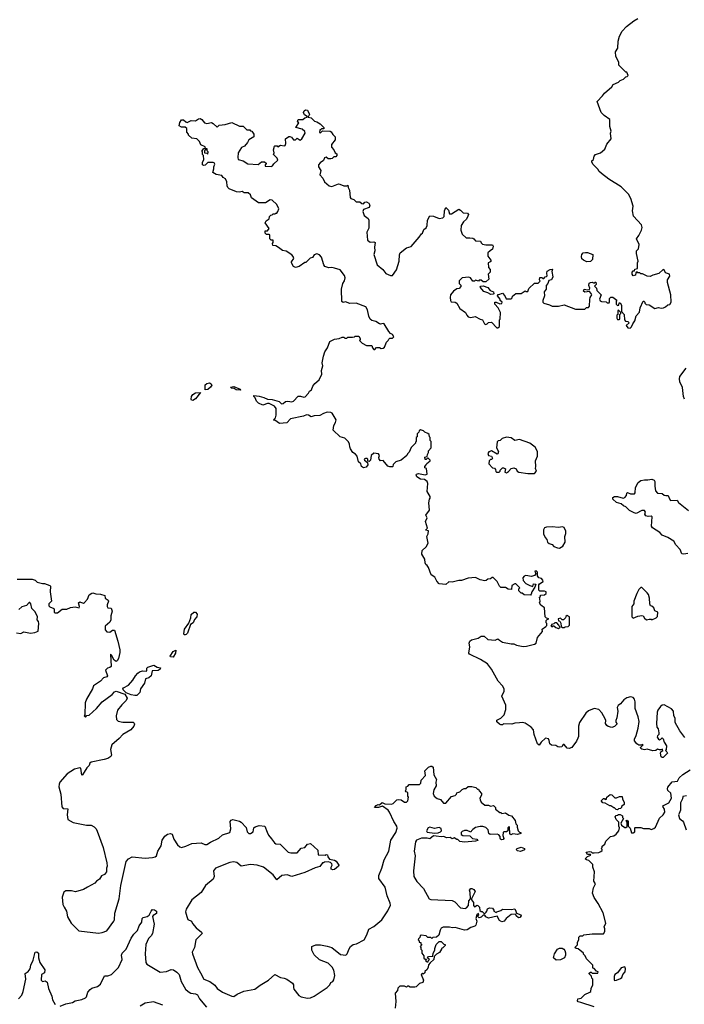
# Model space of a CAD drawing. Extents: x 2087054 to 2277909, y 548907 to 753496.
# Tile 365 of 444: x 2210331 to 2217451, y 622346 to 632890. Entities that reach past the tile are written whole.
import ezdxf

# ---------------------------------------------------------------- set-up
doc = ezdxf.new("R2010")
doc.units = 0

msp = doc.modelspace()

# ---------------------------------------------------------------- linework, layer by layer
at = {"layer": '0CON20XD'}
for points in [[(2216574, 632076), (2216595, 632102), (2216675, 632170), (2216690, 632195), (2216747, 632223), (2216765, 632240), (2216798, 632252), (2216825, 632280), (2216838, 632282), (2216848, 632292), (2216835, 632330), (2216825, 632330), (2216750, 632405), (2216748, 632435), (2216718, 632495), (2216713, 632545), (2216738, 632585), (2216741, 632659), (2216758, 632715), (2216785, 632768), (2216832, 632818), (2216912, 632878), (2216955, 632903)], [(2212288, 631492), (2212305, 631510), (2212320, 631510), (2212320, 631495), (2212310, 631485), (2212310, 631465), (2212335, 631460), (2212345, 631450), (2212350, 631475), (2212340, 631485), (2212338, 631508), (2212320, 631510), (2212318, 631528), (2212271, 631551), (2212257, 631587), (2212230, 631615), (2212175, 631620), (2212140, 631655), (2212140, 631665), (2212120, 631685), (2212120, 631725), (2212105, 631740), (2212065, 631740), (2212040, 631755), (2212045, 631790), (2212063, 631817), (2212087, 631817), (2212110, 631795), (2212125, 631790), (2212168, 631812), (2212215, 631808), (2212245, 631828), (2212265, 631832), (2212283, 631823), (2212310, 631785), (2212335, 631780), (2212385, 631790), (2212405, 631780), (2212445, 631740), (2212468, 631762), (2212532, 631768), (2212605, 631790), (2212685, 631750), (2212725, 631750), (2212765, 631710), (2212795, 631710), (2212805, 631700), (2212818, 631698), (2212840, 631665), (2212840, 631635), (2212787, 631603), (2212772, 631575), (2212738, 631535), (2212707, 631523), (2212672, 631465), (2212668, 631415), (2212672, 631395), (2212725, 631378), (2212775, 631348), (2212885, 631338), (2212923, 631367), (2212955, 631370), (2212970, 631355), (2212970, 631345), (2212960, 631335), (2212962, 631322), (2213025, 631320), (2213040, 631325), (2213055, 631348), (2213098, 631385), (2213089, 631409), (2213050, 631445), (2213058, 631465), (2213050, 631495), (2213060, 631535), (2213065, 631540), (2213088, 631538), (2213095, 631530), (2213125, 631548), (2213165, 631540), (2213176, 631544), (2213182, 631565), (2213180, 631615), (2213215, 631638), (2213225, 631640), (2213243, 631633), (2213265, 631603), (2213285, 631603), (2213305, 631622), (2213335, 631600), (2213355, 631613), (2213389, 631675), (2213384, 631694), (2213358, 631718), (2213290, 631735), (2213320, 631785), (2213308, 631798), (2213315, 631820), (2213365, 631820), (2213385, 631840), (2213410, 631845), (2213410, 631855), (2213383, 631873), (2213373, 631895), (2213380, 631915), (2213394, 631926), (2213415, 631923), (2213437, 631875), (2213430, 631860), (2213420, 631855), (2213420, 631845), (2213455, 631840), (2213490, 631805), (2213515, 631798), (2213550, 631775), (2213590, 631735), (2213588, 631722), (2213565, 631720), (2213555, 631710), (2213545, 631710), (2213542, 631682), (2213555, 631680), (2213575, 631700), (2213656, 631696), (2213669, 631689), (2213685, 631660), (2213710, 631635), (2213710, 631605), (2213672, 631555), (2213672, 631525), (2213697, 631497), (2213710, 631465), (2213728, 631455), (2213730, 631435), (2213717, 631423), (2213698, 631422), (2213677, 631403), (2213665, 631400), (2213635, 631400), (2213615, 631418), (2213595, 631410), (2213586, 631384), (2213551, 631359), (2213533, 631335), (2213532, 631315), (2213557, 631275), (2213548, 631228), (2213578, 631195), (2213598, 631155), (2213645, 631110), (2213675, 631103), (2213745, 631132), (2213762, 631128), (2213805, 631110), (2213835, 631110), (2213848, 631118), (2213850, 631095), (2213866, 631066), (2213872, 630985), (2213880, 630975), (2213910, 630965), (2213935, 630940), (2213975, 630940), (2213995, 630922), (2214015, 630920), (2214030, 630935), (2214045, 630940), (2214072, 630925), (2214082, 630905), (2214075, 630878), (2214015, 630858), (2214008, 630835), (2214020, 630795), (2214065, 630760), (2214072, 630742), (2214073, 630657), (2214050, 630615), (2214058, 630528), (2214085, 630508), (2214125, 630512), (2214140, 630505), (2214133, 630455), (2214137, 630415), (2214124, 630376), (2214160, 630265), (2214220, 630215), (2214253, 630173), (2214305, 630152), (2214325, 630150), (2214367, 630213), (2214396, 630304), (2214399, 630371), (2214408, 630395), (2214475, 630447), (2214525, 630462), (2214610, 630560), (2214635, 630598), (2214646, 630604), (2214662, 630645), (2214685, 630662), (2214697, 630685), (2214701, 630745), (2214725, 630790), (2214765, 630788), (2214825, 630762), (2214865, 630770), (2214877, 630783), (2214882, 630845), (2214895, 630880), (2214925, 630850), (2214935, 630810), (2214957, 630813), (2215035, 630862), (2215055, 630852), (2215083, 630823), (2215127, 630817), (2215138, 630805), (2215132, 630785), (2215117, 630755), (2215084, 630726), (2215062, 630685), (2215058, 630635), (2215070, 630595), (2215113, 630553), (2215154, 630556), (2215185, 630550), (2215198, 630545), (2215215, 630522), (2215268, 630518), (2215275, 630500), (2215288, 630488), (2215325, 630480), (2215395, 630478), (2215402, 630465), (2215398, 630432), (2215370, 630415), (2215348, 630392), (2215348, 630358), (2215378, 630315), (2215378, 630302), (2215368, 630292), (2215350, 630285), (2215352, 630235), (2215370, 630215), (2215370, 630185), (2215350, 630165), (2215358, 630112), (2215325, 630082), (2215295, 630082), (2215275, 630100), (2215255, 630100), (2215245, 630092), (2215215, 630100), (2215205, 630090), (2215185, 630090), (2215160, 630125), (2215142, 630132), (2215073, 630127), (2215040, 630095), (2215040, 630065), (2215058, 630048), (2215058, 630032), (2215038, 630012), (2215015, 630008), (2214977, 629983), (2214948, 629945), (2214944, 629915), (2214946, 629885), (2214955, 629870), (2214995, 629864), (2215013, 629855), (2215045, 629798), (2215106, 629756), (2215120, 629725), (2215135, 629710), (2215165, 629700), (2215212, 629712), (2215263, 629683), (2215290, 629675), (2215310, 629635), (2215325, 629628), (2215340, 629635), (2215355, 629648), (2215385, 629650), (2215442, 629592), (2215455, 629590), (2215470, 629605), (2215470, 629675), (2215480, 629685), (2215482, 629755), (2215458, 629805), (2215420, 629845), (2215420, 629865), (2215437, 629867), (2215475, 629848), (2215495, 629850), (2215500, 629865), (2215480, 629885), (2215478, 629898), (2215450, 629935), (2215452, 629948), (2215465, 629948), (2215502, 629962), (2215528, 629935), (2215542, 629902), (2215595, 629900), (2215608, 629912), (2215612, 629928), (2215645, 629960), (2215705, 629960), (2215745, 629988), (2215755, 629980), (2215775, 629980), (2215785, 630010), (2215845, 630070), (2215885, 630070), (2215908, 630092), (2215900, 630105), (2215902, 630128), (2215925, 630130), (2215935, 630120), (2215945, 630120), (2215962, 630138), (2215975, 630140), (2215982, 630148), (2215978, 630175), (2215983, 630197), (2216013, 630217), (2216035, 630220), (2216040, 630215), (2216032, 630195), (2216042, 630135), (2216028, 630105), (2216001, 630099), (2215990, 630065), (2215970, 630045), (2215970, 630005), (2215950, 629975), (2215953, 629935), (2215936, 629884), (2215937, 629865), (2215945, 629853), (2216007, 629837), (2216037, 629823), (2216103, 629823), (2216165, 629838), (2216285, 629790), (2216385, 629790), (2216402, 629808), (2216425, 629810), (2216437, 629823), (2216438, 629895), (2216443, 629917), (2216460, 629945), (2216455, 629960), (2216435, 629980), (2216385, 629972), (2216370, 629985), (2216380, 630005), (2216415, 629998), (2216435, 630000), (2216440, 630015), (2216428, 630045), (2216432, 630068), (2216445, 630077), (2216465, 630078), (2216485, 630070), (2216495, 630080), (2216505, 630080), (2216507, 630053), (2216490, 630035), (2216510, 630015), (2216515, 629990), (2216562, 629945), (2216544, 629896), (2216551, 629881), (2216565, 629872), (2216615, 629870), (2216625, 629860), (2216645, 629860), (2216650, 629865), (2216650, 629905), (2216665, 629920), (2216685, 629920), (2216728, 629888), (2216720, 629875), (2216720, 629845), (2216735, 629830), (2216748, 629832), (2216752, 629858), (2216765, 629860), (2216780, 629835), (2216780, 629765), (2216808, 629735), (2216810, 629675), (2216822, 629662), (2216845, 629660), (2216860, 629645), (2216830, 629615), (2216845, 629590), (2216872, 629588), (2216885, 629600), (2216898, 629635), (2216922, 629665), (2216935, 629720), (2216972, 629758), (2216980, 629805), (2217010, 629875), (2217017, 629877), (2217030, 629865), (2217030, 629855), (2217042, 629842), (2217075, 629838), (2217135, 629798), (2217175, 629808), (2217205, 629800), (2217227, 629803), (2217250, 629815), (2217273, 629837), (2217295, 629842), (2217310, 629865), (2217306, 629945), (2217270, 630075), (2217272, 630105), (2217296, 630145), (2217292, 630165), (2217250, 630180), (2217235, 630210), (2217225, 630217), (2217177, 630173), (2217114, 630156), (2217085, 630140), (2217053, 630143), (2217005, 630170), (2216985, 630170), (2216975, 630180), (2216955, 630180), (2216945, 630190), (2216932, 630178), (2216930, 630155), (2216905, 630148), (2216892, 630165), (2216892, 630185), (2216905, 630200), (2216918, 630202), (2216922, 630218), (2216950, 630225), (2216950, 630285), (2216958, 630305), (2216940, 630385), (2216940, 630415), (2216962, 630438), (2216966, 630484), (2216938, 630545), (2216965, 630578), (2216992, 630638), (2216999, 630665), (2216993, 630695), (2216908, 630788), (2216896, 630845), (2216904, 630895), (2216879, 630975), (2216855, 631022), (2216775, 631102), (2216644, 631184), (2216565, 631242), (2216535, 631270), (2216530, 631285), (2216475, 631340), (2216460, 631365), (2216462, 631378), (2216478, 631395), (2216485, 631430), (2216500, 631445), (2216554, 631466), (2216598, 631505), (2216622, 631558), (2216667, 631615), (2216662, 631675), (2216668, 631695), (2216652, 631745), (2216652, 631822), (2216592, 631865), (2216562, 631895), (2216518, 632015), (2216574, 632076)], [(2216003, 625173), (2215995, 625190), (2215965, 625197), (2215917, 625155), (2215895, 625120), (2215880, 625135), (2215844, 625234), (2215837, 625285), (2215812, 625315), (2215745, 625357), (2215723, 625363), (2215685, 625362), (2215635, 625358), (2215605, 625348), (2215515, 625350), (2215505, 625340), (2215485, 625340), (2215470, 625345), (2215441, 625371), (2215441, 625389), (2215485, 625412), (2215520, 625445), (2215538, 625505), (2215539, 625549), (2215498, 625645), (2215502, 625665), (2215522, 625695), (2215522, 625725), (2215505, 625758), (2215458, 625805), (2215386, 625936), (2215343, 625993), (2215268, 626038), (2215150, 626095), (2215142, 626105), (2215152, 626175), (2215148, 626215), (2215152, 626235), (2215170, 626250), (2215242, 626268), (2215275, 626288), (2215307, 626287), (2215345, 626252), (2215425, 626247), (2215455, 626260), (2215470, 626245), (2215505, 626226), (2215596, 626206), (2215626, 626206), (2215653, 626193), (2215725, 626178), (2215762, 626182), (2215847, 626203), (2215863, 626215), (2215880, 626275), (2215932, 626338), (2215930, 626365), (2215969, 626391), (2215977, 626403), (2215980, 626425), (2215973, 626433), (2215970, 626455), (2215982, 626468), (2216000, 626475), (2215975, 626480), (2215960, 626495), (2215952, 626592), (2215915, 626622), (2215900, 626645), (2215908, 626665), (2215900, 626705), (2215910, 626715), (2215912, 626728), (2215955, 626730), (2215970, 626745), (2215970, 626765), (2215955, 626772), (2215905, 626772), (2215893, 626783), (2215893, 626837), (2215901, 626849), (2215940, 626875), (2215937, 626887), (2215920, 626905), (2215893, 626913), (2215880, 626935), (2215880, 626975), (2215865, 626990), (2215850, 626985), (2215860, 626955), (2215845, 626940), (2215815, 626928), (2215755, 626938), (2215735, 626930), (2215720, 626915), (2215724, 626884), (2215755, 626852), (2215795, 626830), (2215828, 626822), (2215835, 626850), (2215860, 626845), (2215850, 626815), (2215818, 626765), (2215812, 626738), (2215802, 626728), (2215735, 626730), (2215715, 626750), (2215705, 626750), (2215680, 626775), (2215680, 626795), (2215690, 626805), (2215645, 626850), (2215635, 626850), (2215605, 626830), (2215600, 626790), (2215563, 626793), (2215535, 626810), (2215485, 626810), (2215470, 626825), (2215447, 626875), (2215405, 626918), (2215393, 626917), (2215375, 626902), (2215345, 626900), (2215327, 626883), (2215315, 626880), (2215265, 626892), (2215215, 626918), (2215135, 626908), (2215065, 626884), (2215035, 626884), (2214965, 626868), (2214928, 626872), (2214895, 626842), (2214825, 626850), (2214799, 626879), (2214779, 626919), (2214740, 626945), (2214710, 627025), (2214698, 627045), (2214682, 627055), (2214674, 627074), (2214672, 627115), (2214638, 627165), (2214644, 627206), (2214686, 627244), (2214707, 627285), (2214693, 627355), (2214708, 627385), (2214710, 627415), (2214680, 627425), (2214700, 627445), (2214680, 627515), (2214698, 627555), (2214682, 627585), (2214722, 627638), (2214714, 627715), (2214723, 627757), (2214730, 627765), (2214730, 627785), (2214698, 627838), (2214703, 627925), (2214697, 627945), (2214667, 627967), (2214625, 627970), (2214587, 627995), (2214578, 628015), (2214582, 628025), (2214605, 628029), (2214675, 628017), (2214698, 628025), (2214690, 628085), (2214672, 628092), (2214670, 628105), (2214687, 628123), (2214692, 628138), (2214730, 628165), (2214730, 628175), (2214705, 628200), (2214685, 628180), (2214675, 628180), (2214670, 628205), (2214698, 628212), (2214700, 628235), (2214712, 628255), (2214712, 628275), (2214740, 628305), (2214740, 628375), (2214730, 628385), (2214730, 628415), (2214720, 628425), (2214718, 628448), (2214705, 628460), (2214672, 628472), (2214658, 628488), (2214625, 628500), (2214612, 628488), (2214608, 628472), (2214590, 628455), (2214590, 628425), (2214580, 628415), (2214580, 628375), (2214570, 628365), (2214570, 628355), (2214545, 628330), (2214525, 628310), (2214505, 628260), (2214485, 628240), (2214480, 628225), (2214417, 628173), (2214360, 628155), (2214332, 628128), (2214330, 628105), (2214325, 628102), (2214295, 628102), (2214275, 628110), (2214225, 628170), (2214195, 628168), (2214181, 628185), (2214179, 628201), (2214187, 628225), (2214175, 628242), (2214125, 628248), (2214098, 628225), (2214088, 628175), (2214075, 628160), (2214062, 628162), (2214060, 628185), (2214052, 628192), (2214035, 628192), (2214022, 628185), (2214024, 628174), (2214058, 628148), (2214060, 628125), (2214042, 628098), (2214015, 628093), (2213994, 628105), (2213984, 628134), (2213962, 628155), (2213945, 628217), (2213927, 628237), (2213900, 628255), (2213876, 628295), (2213868, 628315), (2213866, 628346), (2213855, 628368), (2213815, 628408), (2213765, 628422), (2213690, 628495), (2213696, 628545), (2213716, 628575), (2213721, 628605), (2213677, 628675), (2213665, 628683), (2213625, 628686), (2213585, 628673), (2213545, 628650), (2213485, 628647), (2213455, 628638), (2213425, 628657), (2213405, 628660), (2213370, 628645), (2213232, 628615), (2213192, 628572), (2213115, 628567), (2213065, 628600), (2213055, 628600), (2213050, 628605), (2213070, 628625), (2213080, 628655), (2213079, 628725), (2213062, 628752), (2213005, 628779), (2212985, 628782), (2212935, 628763), (2212888, 628785), (2212867, 628805), (2212852, 628842), (2212840, 628855), (2212840, 628865), (2212895, 628860), (2212946, 628846), (2212985, 628827), (2213035, 628823), (2213110, 628800), (2213135, 628778), (2213155, 628782), (2213177, 628803), (2213205, 628806), (2213245, 628799), (2213265, 628804), (2213315, 628860), (2213339, 628859), (2213375, 628848), (2213388, 628852), (2213425, 628890), (2213437, 628913), (2213458, 628925), (2213470, 628965), (2213494, 628996), (2213540, 629035), (2213567, 629093), (2213564, 629135), (2213578, 629185), (2213572, 629215), (2213584, 629286), (2213600, 629335), (2213628, 629375), (2213652, 629445), (2213705, 629468), (2213755, 629478), (2213785, 629492), (2213802, 629492), (2213815, 629480), (2213835, 629480), (2213845, 629490), (2213895, 629490), (2213917, 629493), (2213925, 629500), (2213965, 629500), (2213980, 629475), (2213980, 629465), (2213970, 629455), (2214000, 629425), (2214045, 629400), (2214105, 629400), (2214110, 629375), (2214125, 629360), (2214135, 629360), (2214155, 629380), (2214185, 629380), (2214205, 629370), (2214225, 629372), (2214238, 629385), (2214262, 629438), (2214280, 629455), (2214285, 629470), (2214295, 629480), (2214325, 629480), (2214338, 629495), (2214325, 629520), (2214305, 629530), (2214285, 629550), (2214235, 629632), (2214225, 629637), (2214195, 629630), (2214185, 629633), (2214145, 629660), (2214105, 629670), (2214084, 629684), (2214070, 629715), (2214058, 629785), (2214038, 629815), (2213935, 629856), (2213865, 629852), (2213825, 629870), (2213795, 629862), (2213781, 629871), (2213777, 630005), (2213794, 630065), (2213811, 630095), (2213817, 630125), (2213811, 630151), (2213765, 630210), (2213705, 630230), (2213675, 630237), (2213644, 630234), (2213599, 630249), (2213588, 630265), (2213566, 630346), (2213544, 630374), (2213515, 630383), (2213487, 630373), (2213468, 630345), (2213444, 630336), (2213395, 630290), (2213385, 630290), (2213325, 630246), (2213285, 630238), (2213266, 630246), (2213242, 630285), (2213243, 630297), (2213267, 630333), (2213262, 630355), (2213245, 630372), (2213185, 630410), (2213145, 630420), (2213105, 630452), (2213075, 630468), (2213042, 630472), (2213040, 630495), (2213047, 630503), (2213048, 630528), (2213025, 630530), (2213010, 630545), (2213010, 630585), (2213005, 630590), (2212975, 630590), (2212960, 630605), (2212962, 630628), (2212985, 630630), (2213002, 630655), (2212960, 630715), (2212970, 630735), (2213003, 630757), (2213008, 630782), (2213022, 630798), (2213035, 630800), (2213045, 630810), (2213065, 630810), (2213075, 630820), (2213085, 630820), (2213098, 630835), (2213107, 630865), (2213085, 630910), (2213035, 630958), (2213015, 630962), (2212965, 630930), (2212888, 630928), (2212814, 630984), (2212802, 631015), (2212780, 631035), (2212735, 631038), (2212715, 631050), (2212685, 631042), (2212655, 631048), (2212575, 631080), (2212560, 631095), (2212553, 631113), (2212550, 631155), (2212536, 631186), (2212511, 631201), (2212495, 631222), (2212435, 631232), (2212400, 631255), (2212412, 631295), (2212410, 631315), (2212420, 631345), (2212416, 631356), (2212405, 631362), (2212345, 631362), (2212317, 631333), (2212305, 631328), (2212290, 631335), (2212288, 631362), (2212302, 631395), (2212300, 631435), (2212290, 631445), (2212290, 631475), (2212280, 631485), (2212288, 631492)], [(2216408, 630298), (2216370, 630315), (2216355, 630330), (2216350, 630355), (2216354, 630376), (2216367, 630393), (2216391, 630399), (2216415, 630396), (2216470, 630375), (2216467, 630323), (2216445, 630302), (2216408, 630298)], [(2215378, 629948), (2215346, 629966), (2215305, 629978), (2215263, 630027), (2215273, 630037), (2215295, 630040), (2215345, 630022), (2215372, 629992), (2215408, 629975), (2215410, 629955), (2215405, 629952), (2215378, 629948)], [(2216755, 629680), (2216760, 629685), (2216760, 629735), (2216770, 629745), (2216770, 629755), (2216745, 629780), (2216740, 629775), (2216740, 629735), (2216730, 629725), (2216730, 629695), (2216735, 629680), (2216755, 629680)], [(2217452, 628825), (2217442, 628855), (2217431, 628951), (2217405, 629012), (2217399, 629045), (2217405, 629070), (2217472, 629158)], [(2212317, 628927), (2212319, 628981), (2212335, 628994), (2212365, 629000), (2212381, 628991), (2212389, 628975), (2212376, 628955), (2212345, 628931), (2212317, 628927)], [(2212695, 628924), (2212650, 628925), (2212630, 628940), (2212600, 628945), (2212590, 628955), (2212625, 628963), (2212692, 628935), (2212695, 628924)], [(2212185, 628813), (2212173, 628815), (2212168, 628828), (2212173, 628855), (2212186, 628875), (2212215, 628896), (2212267, 628897), (2212215, 628832), (2212185, 628813)], [(2215775, 628030), (2215845, 628032), (2215868, 628055), (2215858, 628085), (2215862, 628105), (2215858, 628165), (2215880, 628215), (2215880, 628265), (2215855, 628312), (2215795, 628354), (2215685, 628394), (2215635, 628383), (2215595, 628413), (2215545, 628421), (2215500, 628405), (2215480, 628385), (2215458, 628382), (2215445, 628370), (2215438, 628305), (2215462, 628265), (2215455, 628242), (2215445, 628238), (2215385, 628272), (2215357, 628263), (2215348, 628245), (2215352, 628222), (2215387, 628217), (2215398, 628195), (2215388, 628182), (2215375, 628180), (2215360, 628165), (2215358, 628135), (2215395, 628092), (2215417, 628087), (2215430, 628075), (2215433, 628053), (2215440, 628045), (2215466, 628044), (2215480, 628055), (2215480, 628065), (2215505, 628090), (2215515, 628092), (2215535, 628080), (2215530, 628045), (2215545, 628038), (2215569, 628051), (2215598, 628085), (2215625, 628090), (2215649, 628079), (2215662, 628055), (2215680, 628045), (2215775, 628030)], [(2217490, 627175), (2217445, 627166), (2217425, 627169), (2217406, 627216), (2217360, 627265), (2217338, 627305), (2217275, 627344), (2217215, 627372), (2217189, 627399), (2217110, 627450), (2217100, 627465), (2217106, 627565), (2217095, 627574), (2217065, 627570), (2217038, 627578), (2217029, 627595), (2217034, 627615), (2217024, 627634), (2216995, 627633), (2216936, 627604), (2216915, 627608), (2216865, 627636), (2216825, 627674), (2216800, 627685), (2216775, 627707), (2216725, 627720), (2216684, 627755), (2216685, 627772), (2216705, 627784), (2216735, 627783), (2216795, 627767), (2216815, 627773), (2216833, 627795), (2216835, 627820), (2216844, 627826), (2216875, 627812), (2216916, 627814), (2216923, 627825), (2216928, 627882), (2216957, 627935), (2216985, 627954), (2217025, 627963), (2217062, 627962), (2217105, 627969), (2217129, 627959), (2217136, 627945), (2217136, 627895), (2217144, 627845), (2217165, 627821), (2217215, 627816), (2217235, 627800), (2217254, 627794), (2217280, 627795), (2217289, 627765), (2217305, 627742), (2217374, 627744), (2217390, 627720), (2217495, 627636)], [(2216115, 627230), (2216149, 627251), (2216173, 627297), (2216172, 627355), (2216183, 627387), (2216183, 627413), (2216163, 627453), (2216145, 627460), (2216105, 627452), (2216035, 627460), (2215975, 627457), (2215955, 627450), (2215944, 627426), (2215942, 627385), (2215960, 627345), (2215978, 627325), (2215987, 627297), (2216005, 627280), (2216035, 627270), (2216055, 627250), (2216093, 627233), (2216115, 627230)], [(2210305, 626900), (2210465, 626900), (2210495, 626890), (2210518, 626868), (2210575, 626852), (2210595, 626852), (2210655, 626830), (2210660, 626825), (2210658, 626765), (2210670, 626665), (2210644, 626636), (2210643, 626615), (2210655, 626602), (2210696, 626586), (2210702, 626575), (2210702, 626545), (2210708, 626538), (2210735, 626540), (2210785, 626577), (2210835, 626577), (2210874, 626596), (2210925, 626603), (2210968, 626592), (2210970, 626605), (2210960, 626645), (2210974, 626656), (2210984, 626654), (2211015, 626643), (2211025, 626648), (2211056, 626684), (2211075, 626730), (2211105, 626750), (2211115, 626752), (2211145, 626741), (2211195, 626740), (2211242, 626725), (2211248, 626695), (2211278, 626675), (2211282, 626665), (2211268, 626625), (2211267, 626605), (2211275, 626593), (2211310, 626590), (2211321, 626555), (2211307, 626505), (2211307, 626463), (2211295, 626440), (2211248, 626395), (2211246, 626355), (2211265, 626336), (2211295, 626332), (2211325, 626353), (2211345, 626352), (2211384, 626235), (2211404, 626144), (2211404, 626114), (2211389, 626051), (2211377, 626025), (2211365, 626017), (2211343, 626033), (2211316, 626085), (2211303, 626097), (2211312, 625965), (2211297, 625953), (2211270, 625945), (2211250, 625925), (2211272, 625865), (2211265, 625852), (2211229, 625841), (2211195, 625808), (2211120, 625755), (2211110, 625725), (2211048, 625615), (2211032, 625575), (2211030, 625445), (2211020, 625435), (2211035, 625420), (2211052, 625438), (2211076, 625444), (2211153, 625515), (2211215, 625587), (2211320, 625665), (2211347, 625693), (2211365, 625701), (2211457, 625667), (2211481, 625625), (2211471, 625599), (2211425, 625555), (2211380, 625495), (2211363, 625435), (2211369, 625395), (2211385, 625380), (2211435, 625367), (2211545, 625368), (2211558, 625358), (2211561, 625345), (2211553, 625325), (2211521, 625285), (2211435, 625236), (2211396, 625194), (2211317, 625125), (2211304, 625074), (2211313, 625015), (2211309, 625001), (2211275, 624980), (2211235, 624967), (2211095, 624938), (2211083, 624927), (2211075, 624904), (2211050, 624880), (2211005, 624802), (2210995, 624800), (2210987, 624875), (2210975, 624880), (2210918, 624865), (2210841, 624815), (2210762, 624725), (2210753, 624705), (2210749, 624675), (2210770, 624595), (2210782, 624462), (2210795, 624442), (2210848, 624438), (2210841, 624375), (2210848, 624325), (2210905, 624293), (2211045, 624263), (2211097, 624263), (2211128, 624248), (2211150, 624225), (2211162, 624202), (2211227, 624025), (2211263, 623863), (2211267, 623825), (2211260, 623805), (2211260, 623765), (2211238, 623735), (2211208, 623722), (2211185, 623687), (2211154, 623666), (2211135, 623643), (2211058, 623602), (2211015, 623574), (2210928, 623552), (2210885, 623560), (2210825, 623560), (2210805, 623548), (2210787, 623495), (2210794, 623415), (2210806, 623385), (2210834, 623345), (2210843, 623283), (2210882, 623215), (2210963, 623133), (2211175, 623108), (2211216, 623114), (2211265, 623133), (2211340, 623235), (2211345, 623250), (2211352, 623322), (2211396, 623474), (2211413, 623617), (2211472, 623875), (2211495, 623904), (2211535, 623924), (2211675, 623912), (2211753, 623917), (2211784, 623926), (2211795, 623938), (2211812, 623988), (2211846, 624045), (2211857, 624105), (2211885, 624148), (2211915, 624168), (2211945, 624177), (2211965, 624167), (2211984, 624114), (2212021, 624055), (2212045, 624033), (2212065, 624027), (2212112, 624038), (2212175, 624067), (2212274, 624074), (2212315, 624057), (2212335, 624057), (2212375, 624084), (2212465, 624124), (2212505, 624160), (2212582, 624185), (2212594, 624226), (2212587, 624305), (2212595, 624318), (2212615, 624326), (2212687, 624307), (2212705, 624297), (2212758, 624238), (2212769, 624195), (2212785, 624176), (2212805, 624176), (2212833, 624195), (2212838, 624235), (2212852, 624248), (2212895, 624260), (2212958, 624255), (2212982, 624188), (2212996, 624156), (2213030, 624120), (2213059, 624075), (2213075, 624064), (2213120, 624060), (2213206, 623976), (2213235, 623967), (2213305, 623970), (2213345, 624018), (2213385, 624027), (2213415, 624060), (2213445, 624068), (2213526, 623996), (2213527, 623947), (2213605, 623942), (2213615, 623950), (2213628, 623948), (2213632, 623925), (2213651, 623901), (2213705, 623889), (2213720, 623880), (2213750, 623835), (2213748, 623825), (2213705, 623791), (2213685, 623786), (2213668, 623795), (2213668, 623815), (2213680, 623835), (2213675, 623850), (2213660, 623865), (2213635, 623872), (2213595, 623870), (2213585, 623860), (2213575, 623860), (2213545, 623822), (2213495, 623808), (2213385, 623758), (2213245, 623714), (2213195, 623733), (2213140, 623725), (2213085, 623678), (2213045, 623732), (2212944, 623814), (2212875, 623837), (2212805, 623843), (2212705, 623824), (2212656, 623866), (2212623, 623873), (2212582, 623865), (2212427, 623805), (2212407, 623775), (2212413, 623715), (2212405, 623687), (2212323, 623617), (2212275, 623544), (2212176, 623465), (2212114, 623366), (2212108, 623335), (2212120, 623285), (2212134, 623255), (2212170, 623235), (2212182, 623212), (2212220, 623165), (2212280, 623120), (2212286, 623106), (2212219, 623035), (2212204, 622956), (2212180, 622905), (2212181, 622885), (2212235, 622740), (2212269, 622685), (2212305, 622614), (2212369, 622589), (2212420, 622550), (2212448, 622515), (2212502, 622475), (2212605, 622433), (2212625, 622430), (2212660, 622455), (2212734, 622486), (2212850, 622510), (2212907, 622553), (2212998, 622605), (2213065, 622667), (2213125, 622632), (2213165, 622627), (2213194, 622614), (2213255, 622573), (2213266, 622556), (2213264, 622526), (2213269, 622509), (2213322, 622442), (2213345, 622428), (2213415, 622413), (2213445, 622417), (2213485, 622433), (2213626, 622525), (2213652, 622555), (2213665, 622580), (2213685, 622592), (2213695, 622610), (2213707, 622655), (2213697, 622713), (2213677, 622745), (2213635, 622787), (2213544, 622824), (2213487, 622877), (2213462, 622925), (2213460, 622965), (2213505, 622982), (2213555, 622982), (2213625, 622970), (2213674, 622954), (2213768, 622878), (2213825, 622872), (2213840, 622885), (2213859, 622941), (2213876, 622964), (2213905, 622986), (2213940, 622995), (2214022, 623035), (2214050, 623090), (2214070, 623150), (2214125, 623180), (2214209, 623251), (2214275, 623347), (2214302, 623408), (2214301, 623431), (2214268, 623508), (2214245, 623600), (2214178, 623695), (2214180, 623725), (2214212, 623805), (2214234, 623895), (2214287, 623985), (2214307, 624105), (2214361, 624185), (2214374, 624234), (2214370, 624255), (2214338, 624305), (2214294, 624404), (2214277, 624425), (2214219, 624469), (2214176, 624454), (2214133, 624453), (2214150, 624475), (2214170, 624485), (2214187, 624483), (2214215, 624507), (2214243, 624493), (2214315, 624490), (2214333, 624497), (2214370, 624535), (2214385, 624540), (2214417, 624537), (2214455, 624510), (2214475, 624510), (2214490, 624525), (2214498, 624565), (2214490, 624575), (2214490, 624615), (2214472, 624622), (2214463, 624633), (2214470, 624645), (2214470, 624675), (2214488, 624682), (2214505, 624700), (2214615, 624700), (2214627, 624713), (2214632, 624748), (2214680, 624795), (2214670, 624845), (2214710, 624885), (2214737, 624897), (2214747, 624897), (2214762, 624885), (2214768, 624805), (2214797, 624755), (2214790, 624725), (2214792, 624685), (2214768, 624642), (2214762, 624605), (2214770, 624575), (2214805, 624550), (2214838, 624538), (2214872, 624502), (2214895, 624500), (2214957, 624573), (2214997, 624583)], [(2217105, 626462), (2217150, 626485), (2217165, 626500), (2217168, 626545), (2217135, 626560), (2217123, 626593), (2217105, 626610), (2217090, 626615), (2217082, 626635), (2217077, 626695), (2217066, 626736), (2217055, 626752), (2216995, 626810), (2216985, 626810), (2216965, 626790), (2216942, 626745), (2216910, 626665), (2216910, 626635), (2216890, 626605), (2216890, 626495), (2216905, 626480), (2216955, 626502), (2216995, 626510), (2217010, 626505), (2217025, 626480), (2217045, 626462), (2217075, 626470), (2217095, 626470), (2217105, 626462)], [(2210297, 626323), (2210342, 626318), (2210376, 626336), (2210445, 626322), (2210492, 626328), (2210528, 626342), (2210537, 626425), (2210532, 626445), (2210518, 626465), (2210522, 626495), (2210495, 626550), (2210460, 626585), (2210450, 626635), (2210438, 626648), (2210432, 626648), (2210405, 626618), (2210355, 626602), (2210320, 626575)], [(2212105, 626304), (2212094, 626304), (2212088, 626315), (2212097, 626365), (2212142, 626428), (2212163, 626485), (2212169, 626521), (2212195, 626547), (2212215, 626544), (2212232, 626525), (2212230, 626495), (2212204, 626466), (2212188, 626432), (2212162, 626415), (2212128, 626322), (2212115, 626306), (2212105, 626304)], [(2216105, 626370), (2216120, 626385), (2216110, 626395), (2216108, 626408), (2216085, 626430), (2216065, 626430), (2216055, 626420), (2216030, 626415), (2216030, 626405), (2216020, 626395), (2216035, 626390), (2216045, 626400), (2216055, 626400), (2216075, 626380), (2216105, 626370)], [(2216165, 626380), (2216175, 626390), (2216207, 626393), (2216222, 626405), (2216220, 626495), (2216195, 626510), (2216182, 626498), (2216180, 626485), (2216157, 626463), (2216142, 626462), (2216125, 626480), (2216100, 626475), (2216102, 626452), (2216118, 626448), (2216127, 626427), (2216132, 626392), (2216145, 626380), (2216165, 626380)], [(2211975, 626063), (2211948, 626068), (2211942, 626075), (2211975, 626123), (2212005, 626140), (2212000, 626105), (2211975, 626063)], [(2211565, 625652), (2211525, 625662), (2211473, 625683), (2211438, 625715), (2211436, 625725), (2211442, 625735), (2211496, 625764), (2211542, 625818), (2211570, 625865), (2211595, 625892), (2211615, 625907), (2211645, 625916), (2211687, 625913), (2211692, 625918), (2211694, 625945), (2211705, 625956), (2211767, 625977), (2211805, 625956), (2211838, 625948), (2211836, 625935), (2211815, 625921), (2211751, 625919), (2211739, 625865), (2211715, 625841), (2211680, 625830), (2211669, 625785), (2211624, 625725), (2211617, 625685), (2211585, 625654), (2211565, 625652)], [(2217458, 625205), (2217402, 625275), (2217352, 625365), (2217352, 625412), (2217340, 625435), (2217337, 625487), (2217315, 625510), (2217235, 625554), (2217215, 625551), (2217195, 625537), (2217167, 625495), (2217161, 625475), (2217153, 625355), (2217158, 625315), (2217170, 625295), (2217180, 625255), (2217178, 625235), (2217165, 625222), (2217162, 625208), (2217174, 625185), (2217185, 625180), (2217200, 625185), (2217215, 625200), (2217225, 625190), (2217237, 625155), (2217260, 625115), (2217258, 625075), (2217250, 625065), (2217265, 625050), (2217270, 625035), (2217225, 624990), (2217215, 624988), (2217202, 624995), (2217197, 625035), (2217200, 625050), (2217220, 625065), (2217217, 625077), (2217205, 625070), (2217185, 625070), (2217165, 625080), (2217147, 625063), (2217115, 625060), (2217055, 625079), (2217025, 625072), (2216995, 625078), (2216987, 625087), (2216983, 625097), (2217010, 625125), (2217005, 625130), (2216985, 625120), (2216965, 625122), (2216944, 625134), (2216917, 625167), (2216918, 625185), (2216937, 625225), (2216958, 625305), (2216966, 625375), (2216957, 625425), (2216926, 625515), (2216924, 625585), (2216916, 625615), (2216905, 625632), (2216875, 625640), (2216835, 625630), (2216802, 625608), (2216768, 625565), (2216742, 625545), (2216733, 625525), (2216740, 625485), (2216730, 625415), (2216718, 625385), (2216718, 625368), (2216730, 625355), (2216730, 625345), (2216705, 625320), (2216675, 625312), (2216635, 625320), (2216621, 625331), (2216608, 625355), (2216610, 625385), (2216603, 625405), (2216568, 625468), (2216534, 625504), (2216485, 625514), (2216425, 625489), (2216397, 625465), (2216329, 625365), (2216317, 625325), (2216316, 625215), (2216311, 625195), (2216295, 625163), (2216245, 625096), (2216217, 625087), (2216195, 625088), (2216165, 625128), (2216155, 625128), (2216138, 625105), (2216115, 625099), (2216095, 625102), (2216075, 625117), (2216030, 625120), (2216009, 625135), (2216003, 625173)], [(2216485, 622320), (2216343, 622367), (2216315, 622372), (2216308, 622385), (2216310, 622405), (2216347, 622413), (2216385, 622450), (2216440, 622475), (2216450, 622485), (2216453, 622517), (2216470, 622555), (2216470, 622615), (2216460, 622625), (2216458, 622648), (2216432, 622672), (2216432, 622678), (2216445, 622690), (2216455, 622690), (2216465, 622680), (2216525, 622680), (2216530, 622695), (2216512, 622702), (2216485, 622730), (2216472, 622732), (2216470, 622765), (2216404, 622834), (2216390, 622865), (2216372, 622882), (2216370, 622895), (2216315, 622940), (2216293, 622943), (2216280, 622955), (2216307, 622983), (2216308, 623012), (2216320, 623035), (2216320, 623065), (2216335, 623080), (2216365, 623080), (2216375, 623090), (2216465, 623100), (2216585, 623100), (2216600, 623125), (2216600, 623155), (2216592, 623175), (2216612, 623215), (2216582, 623325), (2216530, 623425), (2216485, 623490), (2216468, 623538), (2216478, 623592), (2216498, 623635), (2216482, 623665), (2216488, 623765), (2216470, 623815), (2216470, 623845), (2216430, 623885), (2216403, 623893), (2216390, 623905), (2216415, 623930), (2216450, 623945), (2216445, 623950), (2216415, 623950), (2216400, 623975), (2216435, 623982), (2216455, 623980), (2216465, 623970), (2216485, 623970), (2216535, 623972), (2216558, 623982), (2216570, 623995), (2216570, 624005), (2216560, 624015), (2216570, 624025), (2216572, 624038), (2216598, 624062), (2216610, 624095), (2216660, 624145), (2216695, 624152), (2216720, 624170), (2216748, 624205), (2216758, 624235), (2216750, 624255), (2216750, 624295), (2216720, 624325), (2216710, 624355), (2216722, 624368), (2216735, 624370), (2216745, 624380), (2216765, 624380), (2216790, 624365), (2216790, 624345), (2216798, 624335), (2216770, 624285), (2216780, 624265), (2216815, 624240), (2216825, 624240), (2216838, 624252), (2216840, 624295), (2216830, 624315), (2216838, 624318), (2216850, 624305), (2216850, 624255), (2216872, 624232), (2216885, 624182), (2216905, 624182), (2216920, 624195), (2216920, 624235), (2216925, 624240), (2216985, 624240), (2217015, 624228), (2217075, 624230), (2217095, 624220), (2217125, 624228), (2217142, 624245), (2217185, 624340), (2217226, 624374), (2217242, 624405), (2217238, 624435), (2217222, 624465), (2217228, 624475), (2217286, 624504), (2217313, 624555), (2217307, 624607), (2217273, 624635), (2217270, 624655), (2217275, 624670), (2217322, 624728), (2217380, 624735), (2217397, 624773), (2217435, 624808), (2217515, 624857)], [(2214997, 624583), (2215010, 624595), (2215015, 624610), (2215045, 624620), (2215070, 624645), (2215093, 624657), (2215112, 624658), (2215135, 624678), (2215175, 624680), (2215217, 624667), (2215235, 624650), (2215245, 624650), (2215252, 624632), (2215280, 624605), (2215280, 624585), (2215262, 624555), (2215263, 624535), (2215275, 624510), (2215315, 624480), (2215355, 624480), (2215375, 624468), (2215407, 624477), (2215430, 624455), (2215430, 624435), (2215475, 624400), (2215485, 624400), (2215495, 624390), (2215535, 624398), (2215573, 624373), (2215600, 624365), (2215640, 624315), (2215648, 624278), (2215660, 624265), (2215660, 624245), (2215672, 624205), (2215685, 624190), (2215700, 624185), (2215700, 624175), (2215665, 624163), (2215615, 624172), (2215592, 624162), (2215582, 624175), (2215580, 624245), (2215575, 624250), (2215560, 624235), (2215560, 624205), (2215545, 624192), (2215518, 624192), (2215510, 624185), (2215508, 624155), (2215519, 624121), (2215510, 624110), (2215495, 624109), (2215482, 624115), (2215478, 624125), (2215480, 624145), (2215465, 624160), (2215445, 624168), (2215373, 624163), (2215358, 624175), (2215350, 624215), (2215325, 624240), (2215292, 624252), (2215265, 624252), (2215215, 624238), (2215185, 624220), (2215170, 624205), (2215165, 624190), (2215126, 624206), (2215095, 624208), (2215072, 624198), (2215060, 624185), (2215060, 624165), (2215080, 624155), (2215155, 624150), (2215183, 624123), (2215230, 624115), (2215238, 624102), (2215215, 624092), (2215095, 624082), (2215045, 624090), (2215025, 624110), (2215015, 624110), (2214985, 624130), (2214965, 624120), (2214942, 624132), (2214905, 624130), (2214875, 624142), (2214845, 624140), (2214792, 624148), (2214765, 624152), (2214725, 624120), (2214695, 624126), (2214635, 624124), (2214583, 624105), (2214571, 624085), (2214556, 623985), (2214566, 623935), (2214550, 623775), (2214554, 623714), (2214585, 623662), (2214658, 623588), (2214717, 623477), (2214735, 623468), (2214965, 623458), (2214993, 623443), (2215055, 623378), (2215105, 623372), (2215119, 623381), (2215138, 623405), (2215142, 623455), (2215160, 623475), (2215158, 623545), (2215151, 623569), (2215164, 623586), (2215175, 623588), (2215197, 623577), (2215210, 623555), (2215170, 623475), (2215170, 623465), (2215192, 623435), (2215193, 623403), (2215205, 623390), (2215233, 623407), (2215240, 623405), (2215257, 623387), (2215262, 623352), (2215275, 623340), (2215285, 623340), (2215302, 623322), (2215315, 623320), (2215328, 623332), (2215337, 623343), (2215342, 623368), (2215365, 623378), (2215396, 623376), (2215410, 623355), (2215410, 623345), (2215435, 623330), (2215442, 623338), (2215485, 623352), (2215504, 623366), (2215595, 623362), (2215635, 623368), (2215648, 623345), (2215652, 623322), (2215700, 623305), (2215702, 623292), (2215690, 623275), (2215675, 623272), (2215650, 623295), (2215645, 623310), (2215595, 623308), (2215542, 623265), (2215523, 623237), (2215495, 623230), (2215473, 623245), (2215445, 623290), (2215355, 623270), (2215325, 623282), (2215315, 623300), (2215295, 623300), (2215275, 623278), (2215253, 623273), (2215240, 623285), (2215240, 623295), (2215250, 623305), (2215245, 623320), (2215230, 623305), (2215218, 623265), (2215228, 623235), (2215218, 623192), (2215208, 623182), (2215165, 623168), (2215125, 623144), (2215095, 623140), (2214995, 623169), (2214966, 623164), (2214935, 623171), (2214866, 623174), (2214847, 623163), (2214835, 623140), (2214823, 623087), (2214795, 623066), (2214758, 623062), (2214745, 623050), (2214735, 623060), (2214705, 623060), (2214685, 623080), (2214633, 623087), (2214622, 623078), (2214618, 623062), (2214602, 623048), (2214600, 623035), (2214610, 623025), (2214612, 623012), (2214628, 623008), (2214630, 622995), (2214640, 622985), (2214620, 622965), (2214630, 622955), (2214630, 622935), (2214640, 622925), (2214640, 622895), (2214660, 622865), (2214662, 622842), (2214675, 622830), (2214690, 622830), (2214680, 622815), (2214695, 622800), (2214708, 622802), (2214710, 622815), (2214720, 622825), (2214700, 622840), (2214712, 622858), (2214758, 622862), (2214760, 622895), (2214780, 622925), (2214780, 622945), (2214793, 622987), (2214825, 623020), (2214845, 623018), (2214875, 622990), (2214890, 622985), (2214890, 622975), (2214865, 622950), (2214850, 622945), (2214850, 622935), (2214829, 622901), (2214797, 622883), (2214772, 622858), (2214766, 622825), (2214730, 622790), (2214712, 622768), (2214707, 622743), (2214695, 622720), (2214672, 622698), (2214670, 622685), (2214655, 622670), (2214645, 622680), (2214633, 622667), (2214656, 622606), (2214649, 622581), (2214615, 622570), (2214580, 622535), (2214565, 622530), (2214515, 622530), (2214495, 622540), (2214485, 622540), (2214475, 622530), (2214455, 622540), (2214405, 622540), (2214382, 622518), (2214380, 622495), (2214352, 622465), (2214359, 622375), (2214354, 622305)], [(2216735, 624430), (2216722, 624432), (2216705, 624450), (2216695, 624450), (2216665, 624472), (2216653, 624473), (2216605, 624500), (2216580, 624505), (2216565, 624520), (2216565, 624530), (2216585, 624550), (2216595, 624550), (2216605, 624540), (2216618, 624542), (2216620, 624565), (2216658, 624592), (2216675, 624590), (2216708, 624558), (2216725, 624558), (2216758, 624572), (2216785, 624570), (2216788, 624548), (2216807, 624507), (2216808, 624485), (2216780, 624465), (2216780, 624455), (2216768, 624442), (2216745, 624440), (2216735, 624430)], [(2217475, 624580), (2217435, 624570), (2217432, 624545), (2217412, 624505), (2217410, 624425), (2217395, 624390), (2217390, 624375), (2217400, 624335), (2217432, 624312), (2217443, 624295), (2217472, 624215)], [(2214775, 624178), (2214815, 624182), (2214838, 624192), (2214850, 624205), (2214848, 624228), (2214825, 624238), (2214775, 624230), (2214725, 624242), (2214708, 624235), (2214688, 624205), (2214698, 624188), (2214775, 624178)], [(2215695, 623982), (2215665, 623990), (2215650, 624005), (2215660, 624015), (2215705, 624029), (2215738, 624015), (2215738, 624002), (2215695, 623982)], [(2210765, 622327), (2210825, 622351), (2210895, 622365), (2210925, 622383), (2210995, 622397), (2211036, 622415), (2211046, 622425), (2211062, 622475), (2211085, 622504), (2211105, 622518), (2211165, 622536), (2211198, 622562), (2211240, 622650), (2211275, 622651), (2211315, 622666), (2211388, 622742), (2211428, 622825), (2211423, 622873), (2211429, 622895), (2211472, 622935), (2211525, 623056), (2211555, 623099), (2211593, 623137), (2211611, 623185), (2211639, 623225), (2211643, 623265), (2211654, 623276), (2211695, 623287), (2211719, 623301), (2211740, 623345), (2211755, 623360), (2211775, 623358), (2211798, 623345), (2211795, 623318), (2211761, 623299), (2211752, 623285), (2211770, 623205), (2211752, 623105), (2211739, 623081), (2211710, 623050), (2211684, 622985), (2211676, 622885), (2211684, 622794), (2211692, 622775), (2211835, 622692), (2211903, 622697), (2211955, 622720), (2211977, 622715), (2212015, 622692), (2212039, 622665), (2212061, 622591), (2212108, 622508), (2212135, 622482), (2212165, 622466), (2212215, 622458), (2212235, 622446), (2212257, 622405), (2212331, 622315)], [(2210317, 622405), (2210353, 622445), (2210367, 622485), (2210397, 622615), (2210388, 622675), (2210423, 622697), (2210442, 622725), (2210450, 622765), (2210475, 622820), (2210496, 622905), (2210515, 622909), (2210532, 622895), (2210534, 622844), (2210546, 622795), (2210601, 622715), (2210595, 622682), (2210564, 622665), (2210561, 622605), (2210575, 622592), (2210605, 622596), (2210626, 622585), (2210640, 622515), (2210677, 622435), (2210684, 622394), (2210710, 622345)], [(2216078, 622818), (2216050, 622845), (2216060, 622885), (2216092, 622935), (2216114, 622946), (2216143, 622947), (2216162, 622935), (2216171, 622921), (2216178, 622898), (2216178, 622872), (2216166, 622844), (2216125, 622823), (2216078, 622818)], [(2216705, 622600), (2216725, 622603), (2216768, 622622), (2216782, 622635), (2216792, 622665), (2216816, 622695), (2216822, 622725), (2216815, 622746), (2216774, 622736), (2216736, 622684), (2216706, 622664), (2216698, 622645), (2216698, 622608), (2216705, 622600)], [(2211865, 622337), (2211765, 622371), (2211675, 622359), (2211623, 622327)]]:
    msp.add_lwpolyline(points, dxfattribs=at)

doc.saveas('drawing.dxf')
